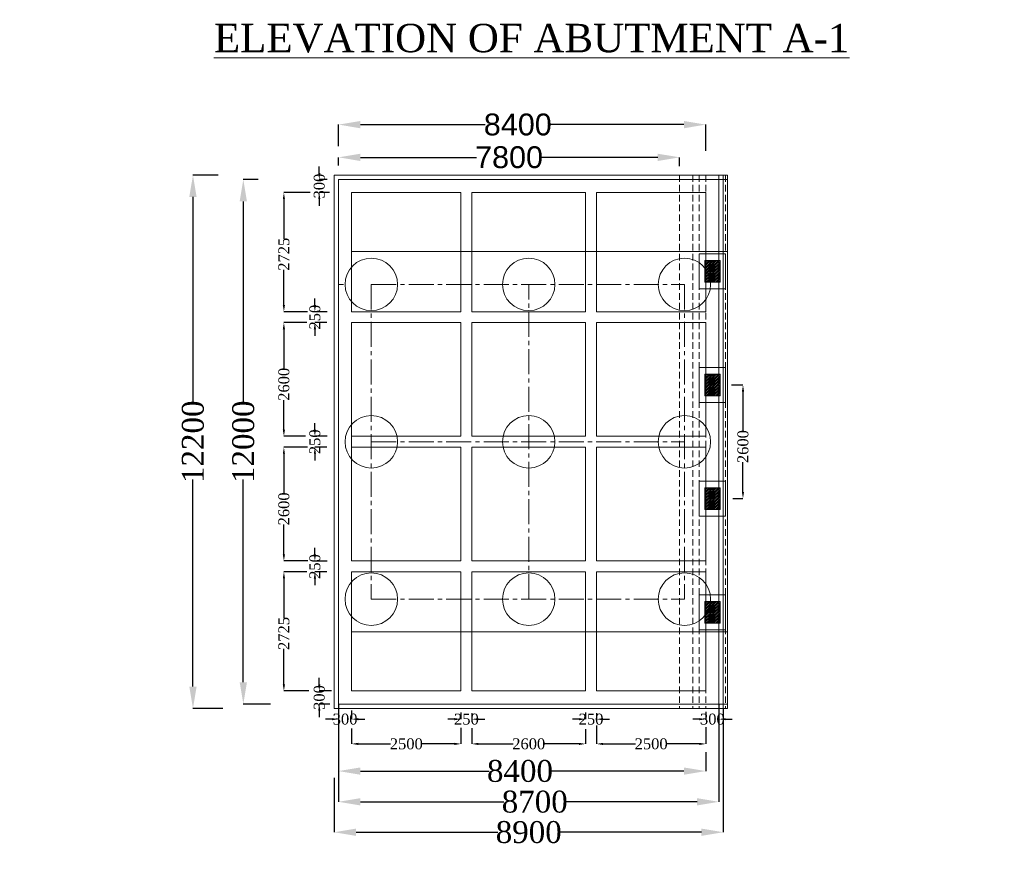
# Model space of a CAD drawing. Header units: millimetres. Extents: x -20950785 to 389010297, y -11535949 to 14056629.
# Tile 363 of 654: x 14651719 to 14696759, y -1622693 to -1584190. Entities that reach past the tile are written whole.
import ezdxf

# ---------------------------------------------------------------- set-up
doc = ezdxf.new("R2010")
doc.units = ezdxf.units.MM
doc.header["$LTSCALE"] = 60
doc.header["$MEASUREMENT"] = 0
doc.linetypes.add('CENTER2', pattern=[28.575, 19.05, -3.175, 3.175, -3.175])
doc.linetypes.add('HIDDEN', pattern=[0.375, 0.25, -0.125])
doc.styles.add('PDF Arial Bold', font='times.ttf')
doc.dimstyles.get("Standard").update_dxf_attribs({"dimtxt": 400, "dimasz": 215, "dimexe": 0.18, "dimexo": 0.0625, "dimgap": 0.09, "dimtad": 0, "dimtih": 1, "dimtoh": 1, "dimdec": 0, "dimzin": 4, "dimdsep": 46, "dimtxsty": 'Standard', "dimblk": 'OPEN90', "dimcen": 0, "dimadec": 0, "dimazin": 1, "dimtfac": 1, "dimtdec": 0, "dimtix": 1, "dimtofl": 0, "dimtmove": 0, "dimatfit": 3, "dimldrblk": 'OPEN30', "dimfxl": 1, "dimtolj": 1, "dimtzin": 0, "dimarcsym": 0})

# ---------------------------------------------------------------- blocks, each defined once
blk = doc.blocks.new('*D1692')
at = {"color": 0, "linetype": 'Continuous', "lineweight": -2, "ltscale": 2, "transparency": 16777216}
for p, q in [((14666304, -1590866), (14666304, -1590487)), ((14667304, -1590487), (14672617, -1590487)), ((14680904, -1590487), (14675591, -1590487)), ((14681904, -1590897), (14681904, -1590487))]:
    blk.add_line(p, q, dxfattribs=at)
at = {"color": 0, "linetype": 'Continuous', "lineweight": 9, "ltscale": 2, "transparency": 16777216}
for points in [[(14667304, -1590321), (14667304, -1590654), (14666304, -1590487)], [(14680904, -1590321), (14680904, -1590654), (14681904, -1590487)]]:
    blk.add_solid(points, dxfattribs=at)
at = {"layer": 'Defpoints', "color": 0, "linetype": 'Continuous', "lineweight": 9, "ltscale": 2, "transparency": 16777216}
for p in [(14681904, -1590487), (14666304, -1590866), (14681904, -1590897)]:
    blk.add_point(p, dxfattribs=at)
at = {"color": 0, "linetype": 'Continuous', "lineweight": 9, "ltscale": 2, "transparency": 16777216, "insert": (14674104, -1590487), "char_height": 1000, "attachment_point": 5, "style": 'PDF Arial Bold'}
blk.add_mtext('\\A1;{\\fArial|b0|i0|c0|p34;7800}', dxfattribs=at)
blk = doc.blocks.new('*D1693')
at = {"color": 0, "linetype": 'Continuous', "lineweight": -2, "ltscale": 2, "transparency": 16777216}
for p, q in [((14666304, -1589973), (14666304, -1588990)), ((14667304, -1588990), (14673012, -1588990)), ((14682104, -1588990), (14675996, -1588990)), ((14683104, -1590190), (14683104, -1588990))]:
    blk.add_line(p, q, dxfattribs=at)
at = {"color": 0, "linetype": 'Continuous', "lineweight": 9, "ltscale": 2, "transparency": 16777216}
for points in [[(14667304, -1588824), (14667304, -1589157), (14666304, -1588990)], [(14682104, -1588824), (14682104, -1589157), (14683104, -1588990)]]:
    blk.add_solid(points, dxfattribs=at)
at = {"layer": 'Defpoints', "color": 0, "linetype": 'Continuous', "lineweight": 9, "ltscale": 2, "transparency": 16777216}
for p in [(14683104, -1588990), (14666304, -1589973), (14683104, -1590190)]:
    blk.add_point(p, dxfattribs=at)
at = {"color": 0, "linetype": 'Continuous', "lineweight": 9, "ltscale": 2, "transparency": 16777216, "insert": (14674504, -1588990), "char_height": 1000, "attachment_point": 5, "style": 'PDF Arial Bold'}
blk.add_mtext('\\A1;{\\fArial|b0|i0|c0|p34;8400}', dxfattribs=at)
blk = doc.blocks.new('*D1694')
at = {"color": 0, "linetype": 'Continuous', "lineweight": -2, "ltscale": 2, "transparency": 16777216}
for p, q in [((14660800, -1591300), (14659645, -1591300)), ((14659645, -1592300), (14659645, -1601768)), ((14659645, -1614700), (14659645, -1605233)), ((14661006, -1615700), (14659645, -1615700))]:
    blk.add_line(p, q, dxfattribs=at)
at = {"color": 0, "linetype": 'Continuous', "lineweight": 9, "ltscale": 2, "transparency": 16777216}
for points in [[(14659478, -1592300), (14659812, -1592300), (14659645, -1591300)], [(14659478, -1614700), (14659812, -1614700), (14659645, -1615700)]]:
    blk.add_solid(points, dxfattribs=at)
at = {"layer": 'Defpoints', "color": 0, "linetype": 'Continuous', "lineweight": 9, "ltscale": 2, "transparency": 16777216}
for p in [(14660801, -1591300), (14659645, -1615700), (14661007, -1615700)]:
    blk.add_point(p, dxfattribs=at)
at = {"color": 0, "linetype": 'Continuous', "lineweight": 9, "ltscale": 2, "transparency": 16777216, "insert": (14659645, -1603500), "char_height": 1000, "attachment_point": 5, "rotation": 90, "style": 'PDF Arial Bold'}
blk.add_mtext('\\A1;12200', dxfattribs=at)
blk = doc.blocks.new('*D1695')
at = {"color": 0, "linetype": 'Continuous', "lineweight": -2, "ltscale": 2, "transparency": 16777216}
for p, q in [((14662622, -1591500), (14661948, -1591500)), ((14661949, -1592500), (14661949, -1601768)), ((14661949, -1614500), (14661949, -1605233)), ((14663193, -1615500), (14661948, -1615500))]:
    blk.add_line(p, q, dxfattribs=at)
at = {"color": 0, "linetype": 'Continuous', "lineweight": 9, "ltscale": 2, "transparency": 16777216}
for points in [[(14661782, -1592500), (14662115, -1592500), (14661949, -1591500)], [(14661782, -1614500), (14662115, -1614500), (14661949, -1615500)]]:
    blk.add_solid(points, dxfattribs=at)
at = {"layer": 'Defpoints', "color": 0, "linetype": 'Continuous', "lineweight": 9, "ltscale": 2, "transparency": 16777216}
for p in [(14662623, -1591500), (14661949, -1615500), (14663194, -1615500)]:
    blk.add_point(p, dxfattribs=at)
at = {"color": 0, "linetype": 'Continuous', "lineweight": 9, "ltscale": 2, "transparency": 16777216, "insert": (14661949, -1603500), "char_height": 1000, "attachment_point": 5, "rotation": 90, "style": 'PDF Arial Bold'}
blk.add_mtext('\\A1;12000', dxfattribs=at)
blk = doc.blocks.new('*D1696')
at = {"color": 0, "linetype": 'Continuous', "lineweight": -2, "ltscale": 2, "transparency": 16777216}
for p, q in [((14665011, -1592100), (14663804, -1592100)), ((14663805, -1592400), (14663805, -1594215)), ((14663805, -1597250), (14663805, -1595628)), ((14664889, -1597550), (14663804, -1597550))]:
    blk.add_line(p, q, dxfattribs=at)
at = {"color": 0, "linetype": 'Continuous', "lineweight": 9, "ltscale": 2, "transparency": 16777216}
for points in [[(14663755, -1592400), (14663855, -1592400), (14663805, -1592100)], [(14663755, -1597250), (14663855, -1597250), (14663805, -1597550)]]:
    blk.add_solid(points, dxfattribs=at)
at = {"layer": 'Defpoints', "color": 0, "linetype": 'Continuous', "lineweight": 9, "ltscale": 2, "transparency": 16777216}
for p in [(14665011, -1592100), (14663805, -1597550), (14664889, -1597550)]:
    blk.add_point(p, dxfattribs=at)
at = {"color": 0, "linetype": 'Continuous', "lineweight": 9, "ltscale": 2, "transparency": 16777216, "insert": (14663805, -1594921), "char_height": 500, "attachment_point": 5, "rotation": 90, "style": 'PDF Arial Bold'}
blk.add_mtext('\\A1;2725', dxfattribs=at)
blk = doc.blocks.new('*D1697')
at = {"color": 0, "linetype": 'Continuous', "lineweight": -2, "ltscale": 2, "transparency": 16777216}
for p, q in [((14664856, -1598050), (14663804, -1598050)), ((14663805, -1598350), (14663805, -1600154)), ((14663805, -1602950), (14663805, -1601589)), ((14664799, -1603250), (14663804, -1603250))]:
    blk.add_line(p, q, dxfattribs=at)
at = {"color": 0, "linetype": 'Continuous', "lineweight": 9, "ltscale": 2, "transparency": 16777216}
for points in [[(14663755, -1598350), (14663855, -1598350), (14663805, -1598050)], [(14663755, -1602950), (14663855, -1602950), (14663805, -1603250)]]:
    blk.add_solid(points, dxfattribs=at)
at = {"layer": 'Defpoints', "color": 0, "linetype": 'Continuous', "lineweight": 9, "ltscale": 2, "transparency": 16777216}
for p in [(14664856, -1598050), (14663805, -1603250), (14664799, -1603250)]:
    blk.add_point(p, dxfattribs=at)
at = {"color": 0, "linetype": 'Continuous', "lineweight": 9, "ltscale": 2, "transparency": 16777216, "insert": (14663805, -1600871), "char_height": 500, "attachment_point": 5, "rotation": 90, "style": 'PDF Arial Bold'}
blk.add_mtext('\\A1;2600', dxfattribs=at)
blk = doc.blocks.new('*D1698')
at = {"color": 0, "linetype": 'Continuous', "lineweight": -2, "ltscale": 2, "transparency": 16777216}
for p, q in [((14664880, -1603750), (14663804, -1603750)), ((14663805, -1604050), (14663805, -1605854)), ((14663805, -1608650), (14663805, -1607289)), ((14664903, -1608950), (14663804, -1608950))]:
    blk.add_line(p, q, dxfattribs=at)
at = {"color": 0, "linetype": 'Continuous', "lineweight": 9, "ltscale": 2, "transparency": 16777216}
for points in [[(14663755, -1604050), (14663855, -1604050), (14663805, -1603750)], [(14663755, -1608650), (14663855, -1608650), (14663805, -1608950)]]:
    blk.add_solid(points, dxfattribs=at)
at = {"layer": 'Defpoints', "color": 0, "linetype": 'Continuous', "lineweight": 9, "ltscale": 2, "transparency": 16777216}
for p in [(14664880, -1603750), (14663805, -1608950), (14664903, -1608950)]:
    blk.add_point(p, dxfattribs=at)
at = {"color": 0, "linetype": 'Continuous', "lineweight": 9, "ltscale": 2, "transparency": 16777216, "insert": (14663805, -1606571), "char_height": 500, "attachment_point": 5, "rotation": 90, "style": 'PDF Arial Bold'}
blk.add_mtext('\\A1;2600', dxfattribs=at)
blk = doc.blocks.new('*D1699')
at = {"color": 0, "linetype": 'Continuous', "lineweight": -2, "ltscale": 2, "transparency": 16777216}
for p, q in [((14664855, -1609450), (14663804, -1609450)), ((14663805, -1609750), (14663805, -1611565)), ((14663805, -1614600), (14663805, -1612978)), ((14664951, -1614900), (14663804, -1614900))]:
    blk.add_line(p, q, dxfattribs=at)
at = {"color": 0, "linetype": 'Continuous', "lineweight": 9, "ltscale": 2, "transparency": 16777216}
for points in [[(14663755, -1609750), (14663855, -1609750), (14663805, -1609450)], [(14663755, -1614600), (14663855, -1614600), (14663805, -1614900)]]:
    blk.add_solid(points, dxfattribs=at)
at = {"layer": 'Defpoints', "color": 0, "linetype": 'Continuous', "lineweight": 9, "ltscale": 2, "transparency": 16777216}
for p in [(14664855, -1609450), (14663805, -1614900), (14664951, -1614900)]:
    blk.add_point(p, dxfattribs=at)
at = {"color": 0, "linetype": 'Continuous', "lineweight": 9, "ltscale": 2, "transparency": 16777216, "insert": (14663805, -1612271), "char_height": 500, "attachment_point": 5, "rotation": 90, "style": 'PDF Arial Bold'}
blk.add_mtext('\\A1;2725', dxfattribs=at)
blk = doc.blocks.new('*D1700')
at = {"color": 0, "linetype": 'Continuous', "lineweight": -2, "ltscale": 2, "transparency": 16777216}
for p, q in [((14665223, -1597250), (14665223, -1596950)), ((14665777, -1597550), (14665222, -1597550)), ((14665766, -1598050), (14665222, -1598050)), ((14665223, -1598350), (14665223, -1598650))]:
    blk.add_line(p, q, dxfattribs=at)
at = {"color": 0, "linetype": 'Continuous', "lineweight": 9, "ltscale": 2, "transparency": 16777216}
for points in [[(14665173, -1597250), (14665273, -1597250), (14665223, -1597550)], [(14665173, -1598350), (14665273, -1598350), (14665223, -1598050)]]:
    blk.add_solid(points, dxfattribs=at)
at = {"layer": 'Defpoints', "color": 0, "linetype": 'Continuous', "lineweight": 9, "ltscale": 2, "transparency": 16777216}
for p in [(14665777, -1597550), (14665223, -1598050), (14665766, -1598050)]:
    blk.add_point(p, dxfattribs=at)
at = {"color": 0, "linetype": 'Continuous', "lineweight": 9, "ltscale": 2, "transparency": 16777216, "insert": (14665223, -1597800), "char_height": 500, "attachment_point": 5, "rotation": 90, "style": 'PDF Arial Bold'}
blk.add_mtext('\\A1;250', dxfattribs=at)
blk = doc.blocks.new('*D1701')
at = {"color": 0, "linetype": 'Continuous', "lineweight": -2, "ltscale": 2, "transparency": 16777216}
for p, q in [((14665223, -1602950), (14665223, -1602650)), ((14665777, -1603250), (14665222, -1603250)), ((14665766, -1603750), (14665222, -1603750)), ((14665223, -1604050), (14665223, -1604350))]:
    blk.add_line(p, q, dxfattribs=at)
at = {"color": 0, "linetype": 'Continuous', "lineweight": 9, "ltscale": 2, "transparency": 16777216}
for points in [[(14665173, -1602950), (14665273, -1602950), (14665223, -1603250)], [(14665173, -1604050), (14665273, -1604050), (14665223, -1603750)]]:
    blk.add_solid(points, dxfattribs=at)
at = {"layer": 'Defpoints', "color": 0, "linetype": 'Continuous', "lineweight": 9, "ltscale": 2, "transparency": 16777216}
for p in [(14665777, -1603250), (14665223, -1603750), (14665766, -1603750)]:
    blk.add_point(p, dxfattribs=at)
at = {"color": 0, "linetype": 'Continuous', "lineweight": 9, "ltscale": 2, "transparency": 16777216, "insert": (14665223, -1603500), "char_height": 500, "attachment_point": 5, "rotation": 90, "style": 'PDF Arial Bold'}
blk.add_mtext('\\A1;250', dxfattribs=at)
blk = doc.blocks.new('*D1702')
at = {"color": 0, "linetype": 'Continuous', "lineweight": -2, "ltscale": 2, "transparency": 16777216}
for p, q in [((14665223, -1608657), (14665223, -1608357)), ((14665777, -1608957), (14665222, -1608957)), ((14665766, -1609457), (14665222, -1609457)), ((14665223, -1609757), (14665223, -1610057))]:
    blk.add_line(p, q, dxfattribs=at)
at = {"color": 0, "linetype": 'Continuous', "lineweight": 9, "ltscale": 2, "transparency": 16777216}
for points in [[(14665173, -1608657), (14665273, -1608657), (14665223, -1608957)], [(14665173, -1609757), (14665273, -1609757), (14665223, -1609457)]]:
    blk.add_solid(points, dxfattribs=at)
at = {"layer": 'Defpoints', "color": 0, "linetype": 'Continuous', "lineweight": 9, "ltscale": 2, "transparency": 16777216}
for p in [(14665777, -1608957), (14665223, -1609457), (14665766, -1609457)]:
    blk.add_point(p, dxfattribs=at)
at = {"color": 0, "linetype": 'Continuous', "lineweight": 9, "ltscale": 2, "transparency": 16777216, "insert": (14665223, -1609207), "char_height": 500, "attachment_point": 5, "rotation": 90, "style": 'PDF Arial Bold'}
blk.add_mtext('\\A1;250', dxfattribs=at)
blk = doc.blocks.new('*D1703')
at = {"color": 0, "linetype": 'Continuous', "lineweight": -2, "ltscale": 2, "transparency": 16777216}
for p, q in [((14665423, -1591201), (14665423, -1590901)), ((14665778, -1591501), (14665422, -1591501)), ((14665894, -1592100), (14665422, -1592100)), ((14665423, -1592400), (14665423, -1592700))]:
    blk.add_line(p, q, dxfattribs=at)
at = {"color": 0, "linetype": 'Continuous', "lineweight": 9, "ltscale": 2, "transparency": 16777216}
for points in [[(14665373, -1591201), (14665473, -1591201), (14665423, -1591501)], [(14665373, -1592400), (14665473, -1592400), (14665423, -1592100)]]:
    blk.add_solid(points, dxfattribs=at)
at = {"layer": 'Defpoints', "color": 0, "linetype": 'Continuous', "lineweight": 9, "ltscale": 2, "transparency": 16777216}
for p in [(14665778, -1591501), (14665423, -1592100), (14665894, -1592100)]:
    blk.add_point(p, dxfattribs=at)
at = {"color": 0, "linetype": 'Continuous', "lineweight": 9, "ltscale": 2, "transparency": 16777216, "insert": (14665423, -1591801), "char_height": 500, "attachment_point": 5, "rotation": 90, "style": 'PDF Arial Bold'}
blk.add_mtext('\\A1;300', dxfattribs=at)
blk = doc.blocks.new('*D1704')
at = {"color": 0, "linetype": 'Continuous', "lineweight": -2, "ltscale": 2, "transparency": 16777216}
for p, q in [((14665423, -1614601), (14665423, -1614301)), ((14665977, -1614901), (14665422, -1614901)), ((14665907, -1615500), (14665422, -1615500)), ((14665423, -1615800), (14665423, -1616100))]:
    blk.add_line(p, q, dxfattribs=at)
at = {"color": 0, "linetype": 'Continuous', "lineweight": 9, "ltscale": 2, "transparency": 16777216}
for points in [[(14665373, -1614601), (14665473, -1614601), (14665423, -1614901)], [(14665373, -1615800), (14665473, -1615800), (14665423, -1615500)]]:
    blk.add_solid(points, dxfattribs=at)
at = {"layer": 'Defpoints', "color": 0, "linetype": 'Continuous', "lineweight": 9, "ltscale": 2, "transparency": 16777216}
for p in [(14665977, -1614901), (14665423, -1615500), (14665907, -1615500)]:
    blk.add_point(p, dxfattribs=at)
at = {"color": 0, "linetype": 'Continuous', "lineweight": 9, "ltscale": 2, "transparency": 16777216, "insert": (14665423, -1615201), "char_height": 500, "attachment_point": 5, "rotation": 90, "style": 'PDF Arial Bold'}
blk.add_mtext('\\A1;300', dxfattribs=at)
blk = doc.blocks.new('*D1705')
at = {"color": 0, "linetype": 'Continuous', "lineweight": -2, "ltscale": 2, "transparency": 16777216}
for p, q in [((14666904, -1616619), (14666904, -1617323)), ((14671904, -1616587), (14671904, -1617323)), ((14667204, -1617322), (14668687, -1617322)), ((14671604, -1617322), (14670121, -1617322))]:
    blk.add_line(p, q, dxfattribs=at)
at = {"color": 0, "linetype": 'Continuous', "lineweight": 9, "ltscale": 2, "transparency": 16777216}
for points in [[(14667204, -1617272), (14667204, -1617372), (14666904, -1617322)], [(14671604, -1617272), (14671604, -1617372), (14671904, -1617322)]]:
    blk.add_solid(points, dxfattribs=at)
at = {"layer": 'Defpoints', "color": 0, "linetype": 'Continuous', "lineweight": 9, "ltscale": 2, "transparency": 16777216}
for p in [(14666904, -1616618), (14671904, -1616586), (14671904, -1617322)]:
    blk.add_point(p, dxfattribs=at)
at = {"color": 0, "linetype": 'Continuous', "lineweight": 9, "ltscale": 2, "transparency": 16777216, "insert": (14669404, -1617322), "char_height": 500, "attachment_point": 5, "style": 'PDF Arial Bold'}
blk.add_mtext('\\A1;2500', dxfattribs=at)
blk = doc.blocks.new('*D1706')
at = {"color": 0, "linetype": 'Continuous', "lineweight": -2, "ltscale": 2, "transparency": 16777216}
for p, q in [((14678104, -1616475), (14678104, -1617323)), ((14683104, -1616554), (14683104, -1617323)), ((14678404, -1617322), (14679887, -1617322)), ((14682804, -1617322), (14681321, -1617322))]:
    blk.add_line(p, q, dxfattribs=at)
at = {"color": 0, "linetype": 'Continuous', "lineweight": 9, "ltscale": 2, "transparency": 16777216}
for points in [[(14678404, -1617272), (14678404, -1617372), (14678104, -1617322)], [(14682804, -1617272), (14682804, -1617372), (14683104, -1617322)]]:
    blk.add_solid(points, dxfattribs=at)
at = {"layer": 'Defpoints', "color": 0, "linetype": 'Continuous', "lineweight": 9, "ltscale": 2, "transparency": 16777216}
for p in [(14678104, -1616474), (14683104, -1616553), (14683104, -1617322)]:
    blk.add_point(p, dxfattribs=at)
at = {"color": 0, "linetype": 'Continuous', "lineweight": 9, "ltscale": 2, "transparency": 16777216, "insert": (14680604, -1617322), "char_height": 500, "attachment_point": 5, "style": 'PDF Arial Bold'}
blk.add_mtext('\\A1;2500', dxfattribs=at)
blk = doc.blocks.new('*D1707')
at = {"color": 0, "linetype": 'Continuous', "lineweight": -2, "ltscale": 2, "transparency": 16777216}
for p, q in [((14672404, -1616603), (14672404, -1617323)), ((14677604, -1616648), (14677604, -1617323)), ((14672704, -1617322), (14674287, -1617322)), ((14677304, -1617322), (14675721, -1617322))]:
    blk.add_line(p, q, dxfattribs=at)
at = {"color": 0, "linetype": 'Continuous', "lineweight": 9, "ltscale": 2, "transparency": 16777216}
for points in [[(14672704, -1617272), (14672704, -1617372), (14672404, -1617322)], [(14677304, -1617272), (14677304, -1617372), (14677604, -1617322)]]:
    blk.add_solid(points, dxfattribs=at)
at = {"layer": 'Defpoints', "color": 0, "linetype": 'Continuous', "lineweight": 9, "ltscale": 2, "transparency": 16777216}
for p in [(14672404, -1616602), (14677604, -1616647), (14677604, -1617322)]:
    blk.add_point(p, dxfattribs=at)
at = {"color": 0, "linetype": 'Continuous', "lineweight": 9, "ltscale": 2, "transparency": 16777216, "insert": (14675004, -1617322), "char_height": 500, "attachment_point": 5, "style": 'PDF Arial Bold'}
blk.add_mtext('\\A1;2600', dxfattribs=at)
blk = doc.blocks.new('*D1708')
at = {"color": 0, "linetype": 'Continuous', "lineweight": -2, "ltscale": 2, "transparency": 16777216}
for p, q in [((14671904, -1615885), (14671904, -1616192)), ((14672404, -1615914), (14672404, -1616192)), ((14671604, -1616191), (14671304, -1616191)), ((14672704, -1616191), (14673004, -1616191))]:
    blk.add_line(p, q, dxfattribs=at)
at = {"color": 0, "linetype": 'Continuous', "lineweight": 9, "ltscale": 2, "transparency": 16777216}
for points in [[(14671604, -1616141), (14671604, -1616241), (14671904, -1616191)], [(14672704, -1616141), (14672704, -1616241), (14672404, -1616191)]]:
    blk.add_solid(points, dxfattribs=at)
at = {"layer": 'Defpoints', "color": 0, "linetype": 'Continuous', "lineweight": 9, "ltscale": 2, "transparency": 16777216}
for p in [(14671904, -1615884), (14672404, -1615913), (14672404, -1616191)]:
    blk.add_point(p, dxfattribs=at)
at = {"color": 0, "linetype": 'Continuous', "lineweight": 9, "ltscale": 2, "transparency": 16777216, "insert": (14672154, -1616191), "char_height": 500, "attachment_point": 5, "style": 'PDF Arial Bold'}
blk.add_mtext('\\A1;250', dxfattribs=at)
blk = doc.blocks.new('*D1709')
at = {"color": 0, "linetype": 'Continuous', "lineweight": -2, "ltscale": 2, "transparency": 16777216}
for p, q in [((14677604, -1615885), (14677604, -1616192)), ((14678104, -1615914), (14678104, -1616192)), ((14677304, -1616191), (14677004, -1616191)), ((14678404, -1616191), (14678704, -1616191))]:
    blk.add_line(p, q, dxfattribs=at)
at = {"color": 0, "linetype": 'Continuous', "lineweight": 9, "ltscale": 2, "transparency": 16777216}
for points in [[(14677304, -1616141), (14677304, -1616241), (14677604, -1616191)], [(14678404, -1616141), (14678404, -1616241), (14678104, -1616191)]]:
    blk.add_solid(points, dxfattribs=at)
at = {"layer": 'Defpoints', "color": 0, "linetype": 'Continuous', "lineweight": 9, "ltscale": 2, "transparency": 16777216}
for p in [(14677604, -1615884), (14678104, -1615913), (14678104, -1616191)]:
    blk.add_point(p, dxfattribs=at)
at = {"color": 0, "linetype": 'Continuous', "lineweight": 9, "ltscale": 2, "transparency": 16777216, "insert": (14677854, -1616191), "char_height": 500, "attachment_point": 5, "style": 'PDF Arial Bold'}
blk.add_mtext('\\A1;250', dxfattribs=at)
blk = doc.blocks.new('*D1710')
at = {"color": 0, "linetype": 'Continuous', "lineweight": -2, "ltscale": 2, "transparency": 16777216}
for p, q in [((14666304, -1615846), (14666304, -1616192)), ((14666904, -1615789), (14666904, -1616192)), ((14666004, -1616191), (14665704, -1616191)), ((14667204, -1616191), (14667504, -1616191))]:
    blk.add_line(p, q, dxfattribs=at)
at = {"color": 0, "linetype": 'Continuous', "lineweight": 9, "ltscale": 2, "transparency": 16777216}
for points in [[(14666004, -1616141), (14666004, -1616241), (14666304, -1616191)], [(14667204, -1616141), (14667204, -1616241), (14666904, -1616191)]]:
    blk.add_solid(points, dxfattribs=at)
at = {"layer": 'Defpoints', "color": 0, "linetype": 'Continuous', "lineweight": 9, "ltscale": 2, "transparency": 16777216}
for p in [(14666304, -1615846), (14666904, -1615788), (14666904, -1616191)]:
    blk.add_point(p, dxfattribs=at)
at = {"color": 0, "linetype": 'Continuous', "lineweight": 9, "ltscale": 2, "transparency": 16777216, "insert": (14666604, -1616191), "char_height": 500, "attachment_point": 5, "style": 'PDF Arial Bold'}
blk.add_mtext('\\A1;300', dxfattribs=at)
blk = doc.blocks.new('*D1711')
at = {"color": 0, "linetype": 'Continuous', "lineweight": -2, "ltscale": 2, "transparency": 16777216}
for p, q in [((14683104, -1615855), (14683104, -1616192)), ((14683704, -1615914), (14683704, -1616192)), ((14682804, -1616191), (14682504, -1616191)), ((14684004, -1616191), (14684304, -1616191))]:
    blk.add_line(p, q, dxfattribs=at)
at = {"color": 0, "linetype": 'Continuous', "lineweight": 9, "ltscale": 2, "transparency": 16777216}
for points in [[(14682804, -1616141), (14682804, -1616241), (14683104, -1616191)], [(14684004, -1616141), (14684004, -1616241), (14683704, -1616191)]]:
    blk.add_solid(points, dxfattribs=at)
at = {"layer": 'Defpoints', "color": 0, "linetype": 'Continuous', "lineweight": 9, "ltscale": 2, "transparency": 16777216}
for p in [(14683104, -1615854), (14683704, -1615913), (14683704, -1616191)]:
    blk.add_point(p, dxfattribs=at)
at = {"color": 0, "linetype": 'Continuous', "lineweight": 9, "ltscale": 2, "transparency": 16777216, "insert": (14683404, -1616191), "char_height": 500, "attachment_point": 5, "style": 'PDF Arial Bold'}
blk.add_mtext('\\A1;300', dxfattribs=at)
blk = doc.blocks.new('*D1712')
at = {"color": 0, "linetype": 'Continuous', "lineweight": -2, "ltscale": 2, "transparency": 16777216}
for p, q in [((14683904, -1615701), (14683904, -1621364)), ((14666104, -1618878), (14666104, -1621364)), ((14667104, -1621363), (14673598, -1621363)), ((14682904, -1621363), (14676410, -1621363))]:
    blk.add_line(p, q, dxfattribs=at)
at = {"color": 0, "linetype": 'Continuous', "lineweight": 9, "ltscale": 2, "transparency": 16777216}
for points in [[(14667104, -1621197), (14667104, -1621530), (14666104, -1621363)], [(14682904, -1621197), (14682904, -1621530), (14683904, -1621363)]]:
    blk.add_solid(points, dxfattribs=at)
at = {"layer": 'Defpoints', "color": 0, "linetype": 'Continuous', "lineweight": 9, "ltscale": 2, "transparency": 16777216}
for p in [(14683904, -1615700), (14666104, -1618877), (14683904, -1621363)]:
    blk.add_point(p, dxfattribs=at)
at = {"color": 0, "linetype": 'Continuous', "lineweight": 9, "ltscale": 2, "transparency": 16777216, "insert": (14675004, -1621363), "char_height": 1000, "attachment_point": 5, "style": 'PDF Arial Bold'}
blk.add_mtext('\\A1;8900', dxfattribs=at)
blk = doc.blocks.new('*D1713')
at = {"color": 0, "linetype": 'Continuous', "lineweight": -2, "ltscale": 2, "transparency": 16777216}
for p, q in [((14666304, -1617757), (14666304, -1618567)), ((14683104, -1617705), (14683104, -1618567)), ((14667304, -1618566), (14673198, -1618566)), ((14682104, -1618566), (14676010, -1618566))]:
    blk.add_line(p, q, dxfattribs=at)
at = {"color": 0, "linetype": 'Continuous', "lineweight": 9, "ltscale": 2, "transparency": 16777216}
for points in [[(14667304, -1618400), (14667304, -1618733), (14666304, -1618566)], [(14682104, -1618400), (14682104, -1618733), (14683104, -1618566)]]:
    blk.add_solid(points, dxfattribs=at)
at = {"layer": 'Defpoints', "color": 0, "linetype": 'Continuous', "lineweight": 9, "ltscale": 2, "transparency": 16777216}
for p in [(14666304, -1617756), (14683104, -1617705), (14683104, -1618566)]:
    blk.add_point(p, dxfattribs=at)
at = {"color": 0, "linetype": 'Continuous', "lineweight": 9, "ltscale": 2, "transparency": 16777216, "insert": (14674604, -1618566), "char_height": 1000, "attachment_point": 5, "style": 'PDF Arial Bold'}
blk.add_mtext('\\A1;8400', dxfattribs=at)
blk = doc.blocks.new('*D1714')
at = {"color": 0, "linetype": 'Continuous', "lineweight": -2, "ltscale": 2, "transparency": 16777216}
for p, q in [((14666304, -1615501), (14666304, -1619972)), ((14683704, -1615501), (14683704, -1619972)), ((14667304, -1619971), (14673873, -1619971)), ((14682704, -1619971), (14676685, -1619971))]:
    blk.add_line(p, q, dxfattribs=at)
at = {"color": 0, "linetype": 'Continuous', "lineweight": 9, "ltscale": 2, "transparency": 16777216}
for points in [[(14667304, -1619805), (14667304, -1620138), (14666304, -1619971)], [(14682704, -1619805), (14682704, -1620138), (14683704, -1619971)]]:
    blk.add_solid(points, dxfattribs=at)
at = {"layer": 'Defpoints', "color": 0, "linetype": 'Continuous', "lineweight": 9, "ltscale": 2, "transparency": 16777216}
for p in [(14666304, -1615500), (14683704, -1615500), (14683704, -1619971)]:
    blk.add_point(p, dxfattribs=at)
at = {"color": 0, "linetype": 'Continuous', "lineweight": 9, "ltscale": 2, "transparency": 16777216, "insert": (14675279, -1619971), "char_height": 1000, "attachment_point": 5, "style": 'PDF Arial Bold'}
blk.add_mtext('\\A1;8700', dxfattribs=at)
blk = doc.blocks.new('*D1736')
at = {"color": 0, "linetype": 'Continuous', "lineweight": -2, "ltscale": 2, "transparency": 16777216}
for p, q in [((14684280, -1600900), (14684805, -1600900)), ((14684805, -1601200), (14684805, -1603004)), ((14684805, -1605800), (14684805, -1604439)), ((14684348, -1606100), (14684805, -1606100))]:
    blk.add_line(p, q, dxfattribs=at)
at = {"color": 0, "linetype": 'Continuous', "lineweight": 9, "ltscale": 2, "transparency": 16777216}
for points in [[(14684755, -1601200), (14684855, -1601200), (14684805, -1600900)], [(14684755, -1605800), (14684855, -1605800), (14684805, -1606100)]]:
    blk.add_solid(points, dxfattribs=at)
at = {"layer": 'Defpoints', "color": 0, "linetype": 'Continuous', "lineweight": 9, "ltscale": 2, "transparency": 16777216}
for p in [(14684280, -1600900), (14684348, -1606100), (14684805, -1606100)]:
    blk.add_point(p, dxfattribs=at)
at = {"color": 0, "linetype": 'Continuous', "lineweight": 9, "ltscale": 2, "transparency": 16777216, "insert": (14684805, -1603721), "char_height": 500, "attachment_point": 5, "rotation": 90, "style": 'PDF Arial Bold'}
blk.add_mtext('\\A1;2600', dxfattribs=at)

msp = doc.modelspace()

# ---------------------------------------------------------------- hatches: boundary and pattern name
at = {"linetype": 'Continuous', "lineweight": 9, "ltscale": 2}
h = msp.add_hatch(dxfattribs=at)
h.set_pattern_fill('GOST_GROUND', scale=10)
h.set_pattern_definition([(45, (-7721893, 1417156.52), (141.42135624, 0), [200]), (45, (-7721863, 1417156.52), (141.42135624, 0), [200]), (45, (-7721833, 1417156.52), (141.42135624, 0), [200])])
h.paths.add_polyline_path([(14683054, -1596200.48), (14683754, -1596200.48), (14683754, -1595200.48), (14683054, -1595200.48)])
h = msp.add_hatch(dxfattribs=at)
h.set_pattern_fill('GOST_GROUND', scale=10)
h.set_pattern_definition([(45, (-7721893, 1411956.52), (141.42135624, 0), [200]), (45, (-7721863, 1411956.52), (141.42135624, 0), [200]), (45, (-7721833, 1411956.52), (141.42135624, 0), [200])])
h.paths.add_polyline_path([(14683054, -1601400.48), (14683754, -1601400.48), (14683754, -1600400.48), (14683054, -1600400.48)])
h = msp.add_hatch(dxfattribs=at)
h.set_pattern_fill('GOST_GROUND', scale=10)
h.set_pattern_definition([(45, (-7721893, 1406756.52), (141.42135624, 0), [200]), (45, (-7721863, 1406756.52), (141.42135624, 0), [200]), (45, (-7721833, 1406756.52), (141.42135624, 0), [200])])
h.paths.add_polyline_path([(14683054, -1606600.48), (14683754, -1606600.48), (14683754, -1605600.48), (14683054, -1605600.48)])
h = msp.add_hatch(dxfattribs=at)
h.set_pattern_fill('GOST_GROUND', scale=10)
h.set_pattern_definition([(45, (-7721893, 1401556.52), (141.42135624, 0), [200]), (45, (-7721863, 1401556.52), (141.42135624, 0), [200]), (45, (-7721833, 1401556.52), (141.42135624, 0), [200])])
h.paths.add_polyline_path([(14683054, -1611800.48), (14683754, -1611800.48), (14683754, -1610800.48), (14683054, -1610800.48)])

# ---------------------------------------------------------------- linework, layer by layer
at = {"color": 7, "linetype": 'Continuous', "lineweight": 9, "ltscale": 2}
for p, q in [((14684104, -1591300.48), (14666104, -1591300.48)), ((14666104, -1591300.48), (14666104, -1615700.48)), ((14682054, -1591500.48), (14666304, -1591500.48)), ((14666304, -1591500.48), (14666304, -1615500.48)), ((14682054, -1591500.48), (14684104, -1591500.48)), ((14683904, -1591300.48), (14683904, -1615700.48)), ((14684104, -1591300.48), (14684104, -1615700.48)), ((14671904, -1592100.48), (14666904, -1592100.48)), ((14666904, -1592100.48), (14666904, -1597550.48)), ((14671904, -1597550.48), (14671904, -1592100.48)), ((14677604, -1592100.48), (14672404, -1592100.48)), ((14672404, -1597550.48), (14672404, -1592100.48)), ((14677604, -1597550.48), (14677604, -1592100.48)), ((14683104, -1592100.48), (14678104, -1592100.48)), ((14678104, -1597550.48), (14678104, -1592100.48)), ((14683104, -1597550.48), (14683104, -1592100.48)), ((14666904, -1594800.48), (14684104, -1594800.48)), ((14682804, -1594900.48), (14684004, -1594900.48)), ((14682804, -1596500.48), (14682804, -1594900.48)), ((14683054, -1595200.48), (14683054, -1596200.48)), ((14683054, -1595200.48), (14683754, -1595200.48)), ((14683754, -1595200.48), (14683754, -1596200.48)), ((14684004, -1594900.48), (14684004, -1596500.48)), ((14683054, -1596200.48), (14683754, -1596200.48)), ((14666526.21, -1596300.48), (14666304, -1596300.48)), ((14684004, -1596500.48), (14682804, -1596500.48)), ((14671904, -1597550.48), (14666904, -1597550.48)), ((14677604, -1597550.48), (14672404, -1597550.48)), ((14683104, -1597550.48), (14678104, -1597550.48)), ((14671904, -1598050.48), (14666904, -1598050.48)), ((14666904, -1598050.48), (14666904, -1603250.48)), ((14671904, -1603250.48), (14671904, -1598050.48)), ((14677604, -1598050.48), (14672404, -1598050.48)), ((14672404, -1603250.48), (14672404, -1598050.48)), ((14677604, -1603250.48), (14677604, -1598050.48)), ((14683104, -1598050.48), (14678104, -1598050.48)), ((14678104, -1603250.48), (14678104, -1598050.48)), ((14683104, -1603250.48), (14683104, -1598050.48)), ((14683104, -1603250.48), (14683104, -1598050.48)), ((14682804, -1600100.48), (14684004, -1600100.48)), ((14682804, -1601700.48), (14682804, -1600100.48)), ((14684004, -1600100.48), (14684004, -1601700.48)), ((14683054, -1600400.48), (14683054, -1601400.48)), ((14683054, -1600400.48), (14683754, -1600400.48)), ((14683754, -1600400.48), (14683754, -1601400.48)), ((14683054, -1601400.48), (14683754, -1601400.48)), ((14684004, -1601700.48), (14682804, -1601700.48)), ((14671904, -1603250.48), (14666904, -1603250.48)), ((14666904, -1603250.48), (14666904, -1603750.48)), ((14677604, -1603250.48), (14672404, -1603250.48)), ((14683104, -1603250.48), (14678104, -1603250.48)), ((14671904, -1603750.48), (14666904, -1603750.48)), ((14666904, -1603750.48), (14666904, -1608950.48)), ((14671904, -1608950.48), (14671904, -1603750.48)), ((14671904, -1604100.48), (14671904, -1603750.48)), ((14677604, -1603750.48), (14672404, -1603750.48)), ((14672404, -1608950.48), (14672404, -1603750.48)), ((14677604, -1608950.48), (14677604, -1603750.48)), ((14683104, -1603750.48), (14678104, -1603750.48)), ((14678104, -1608950.48), (14678104, -1603750.48)), ((14678104, -1604100.48), (14678104, -1603750.48)), ((14683104, -1608950.48), (14683104, -1604700.48)), ((14683104, -1608950.48), (14683104, -1604700.48)), ((14683104, -1608950.48), (14683104, -1604700.48)), ((14682804, -1605300.48), (14684004, -1605300.48)), ((14682804, -1606900.48), (14682804, -1605300.48)), ((14683054, -1605600.48), (14683054, -1606600.48)), ((14683054, -1605600.48), (14683754, -1605600.48)), ((14683754, -1605600.48), (14683754, -1606600.48)), ((14684004, -1605300.48), (14684004, -1606900.48)), ((14684004, -1606900.48), (14682804, -1606900.48)), ((14683054, -1606600.48), (14683754, -1606600.48)), ((14671904, -1608950.48), (14666904, -1608950.48)), ((14677604, -1608950.48), (14672404, -1608950.48)), ((14683104, -1608950.48), (14678104, -1608950.48)), ((14671904, -1609450.48), (14666904, -1609450.48)), ((14666904, -1609450.48), (14666904, -1614900.48)), ((14671904, -1614900.48), (14671904, -1609450.48)), ((14677604, -1609450.48), (14672404, -1609450.48)), ((14672404, -1614900.48), (14672404, -1609450.48)), ((14677604, -1614900.48), (14677604, -1609450.48)), ((14683104, -1609450.48), (14678104, -1609450.48)), ((14678104, -1614900.48), (14678104, -1609450.48)), ((14683104, -1612700.48), (14683104, -1609450.48)), ((14683104, -1612700.48), (14683104, -1609450.48)), ((14683104, -1612700.48), (14683104, -1609450.48)), ((14682804, -1610500.48), (14684004, -1610500.48)), ((14682804, -1612100.48), (14682804, -1610500.48)), ((14684004, -1610500.48), (14684004, -1612100.48)), ((14671904, -1614900.48), (14671904, -1611000.48)), ((14678104, -1614900.48), (14678104, -1611000.48)), ((14683054, -1610800.48), (14683054, -1611800.48)), ((14683054, -1610800.48), (14683754, -1610800.48)), ((14683104, -1614900.48), (14683104, -1611000.48)), ((14683754, -1610800.48), (14683754, -1611800.48)), ((14683054, -1611800.48), (14683754, -1611800.48)), ((14666904, -1612200.48), (14684104, -1612200.48)), ((14684004, -1612100.48), (14682804, -1612100.48)), ((14671904, -1614900.48), (14666904, -1614900.48)), ((14677604, -1614900.48), (14672404, -1614900.48)), ((14683104, -1614900.48), (14678104, -1614900.48)), ((14684104, -1615500.48), (14666304, -1615500.48)), ((14684104, -1615700.48), (14666104, -1615700.48))]:
    msp.add_line(p, q, dxfattribs=at)
at = {"color": 7, "linetype": 'HIDDEN', "lineweight": 9, "ltscale": 20}
for p, q in [((14681904, -1591300.48), (14681904, -1615700.48)), ((14682504, -1591300.48), (14682504, -1615700.48)), ((14682804, -1591300.48), (14682804, -1615700.48)), ((14683104, -1591300.48), (14683104, -1615700.48)), ((14684004, -1591300.48), (14684004, -1615700.48))]:
    msp.add_line(p, q, dxfattribs=at)
at = {"color": 7, "linetype": 'HIDDEN', "lineweight": 9, "ltscale": 2}
for p, q in [((14683704, -1591300.48), (14683704, -1615700.48)), ((14684104, -1591300.48), (14684104, -1615700.48)), ((14683104, -1606700.48), (14683104, -1603750.48)), ((14683104, -1606700.48), (14683104, -1603750.48))]:
    msp.add_line(p, q, dxfattribs=at)
at = {"color": 7, "linetype": 'CENTER2', "lineweight": 9}
for p, q in [((14667804, -1596300.48), (14682126.21, -1596300.48)), ((14667804, -1596300.48), (14667804, -1610700.48)), ((14675004, -1610700.48), (14675004, -1596300.48)), ((14682126.21, -1596300.48), (14682126.21, -1610700.48)), ((14667804, -1603500.48), (14682126.21, -1603500.48)), ((14667804, -1610700.48), (14682126.21, -1610700.48)), ((14667804, -1610700.48), (14675004, -1610700.48))]:
    msp.add_line(p, q, dxfattribs=at)
at = {"color": 7, "linetype": 'Continuous', "lineweight": 9, "ltscale": 2}
for centre, radius in [((14727501.5, -1533338), 347474.95), ((14667804, -1596300.48), 1200), ((14675004, -1596300.48), 1200), ((14682126.21, -1596300.48), 1200), ((14667804, -1603500.48), 1200), ((14675004, -1603500.48), 1200), ((14682126.21, -1603500.48), 1200), ((14667804, -1610700.48), 1200), ((14675004, -1610700.48), 1200), ((14682126.21, -1610700.48), 1200)]:
    msp.add_circle(centre, radius, dxfattribs=at)

# ---------------------------------------------------------------- texts
at = {"color": 7, "linetype": 'Continuous', "lineweight": 9, "ltscale": 2, "char_height": 900, "attachment_point": 1, "rotation": 90, "style": 'PDF Arial Bold'}
for insert in [(14664539.76, -2488075.45), (14664768.14, -2530844.45)]:
    msp.add_mtext_dynamic_manual_height_columns('\\pi1240.70522,t5740.70522;Moderately \\P\\pi690.45288,t5190.45288;Stronge Rock', width=8577.0125, gutter_width=1, heights=[0], dxfattribs=dict(at, insert=insert))
at = {"linetype": 'Continuous', "lineweight": 9, "char_height": 1300, "attachment_point": 1}
for s, insert, width in [('{\\fTimes New Roman|b0|i0|c0|p18;\\L ELEVATION OF ABUTMENT A-1  }', (14660114.46, -1584378.93), 29360.2006), ('\\pi5418.09167,t45718.09167;{\\fTimes New Roman|b0|i0|c0|p18;\\L ELEVATION OF \\P\\pi2504.57329,t42804.57329;ABUTMENT ELEMENT \\P\\pi7381.21352,t47681.21352;DIRECTION}', (12166780.87, -1584775.46), 25045.2677), ('\\pi5418.09167,t45718.09167;{\\fTimes New Roman|b0|i0|c0|p18;\\L ELEVATION OF \\P\\pi2504.57329,t42804.57329;ABUTMENT ELEMENT \\P\\pi7381.21352,t47681.21352;DIRECTION}', (13524705.37, -1584775.46), 25045.2677)]:
    msp.add_mtext(s, dxfattribs=dict(at, insert=insert, width=width))
at = {"color": 7, "linetype": 'Continuous', "lineweight": 9, "ltscale": 2, "insert": (14606815.67, -1615916.65), "char_height": 900, "attachment_point": 1, "style": 'PDF Arial Bold'}
msp.add_mtext_dynamic_manual_height_columns('\\pi1240.70522,t5740.70522;Moderately \\P\\pi690.45288,t5190.45288;Stronge Rock', width=8577.0125, gutter_width=1, heights=[0], dxfattribs=at)

# ---------------------------------------------------------------- dimensions: what is measured, and where the dimension line sits
at = {"color": 7, "linetype": 'Continuous', "lineweight": 9, "ltscale": 2}
for base, p1, p2, text, picture, middle in [((14683104, -1588990.5), (14666304, -1589973.48), (14683104, -1590190.48), '{\\fArial|b0|i0|c0|p34;8400}', '*D1693', (14674504, -1588990.5)), ((14681904, -1590487.48), (14666304, -1590866.48), (14681904, -1590897.48), '{\\fArial|b0|i0|c0|p34;7800}', '*D1692', (14674104, -1590487.48)), ((14683704, -1619971.48), (14666304, -1615500.48), (14683704, -1615500.48), '8700', '*D1714', (14675279, -1619971.48)), ((14683904, -1621363.48), (14666104, -1618877.48), (14683904, -1615700.48), '8900', '*D1712', (14675004, -1621363.48)), ((14683104, -1618566.48), (14666304, -1617756.48), (14683104, -1617704.72), '8400', '*D1713', (14674604, -1618566.48))]:
    dim = msp.add_linear_dim(base=base, p1=p1, p2=p2, text=text, dimstyle='Standard', override={"dimtxt": 1000, "dimasz": 1000, "dimtxsty": 'PDF Arial Bold', "dimfxl": 300}, dxfattribs=at)
    dim.commit()
    dim.dimension.update_dxf_attribs({"geometry": picture, "text_midpoint": middle, "dimtype": 160})
for base, p1, p2, text, override, picture, middle in [((14665422.65, -1592100.48), (14665777.67, -1591501.48), (14665894.33, -1592100.48), '300', {"dimtxt": 500, "dimasz": 300, "dimtxsty": 'PDF Arial Bold', "dimfxl": 300}, '*D1703', (14665422.65, -1591800.98)), ((14659645, -1615700.48), (14660800.5, -1591300.48), (14661006.5, -1615700.48), '12200', {"dimtxt": 1000, "dimasz": 1000, "dimtxsty": 'PDF Arial Bold', "dimfxl": 300}, '*D1694', (14659645, -1603500.48)), ((14661948.5, -1615500.48), (14662622.5, -1591500.48), (14663193.5, -1615500.48), '12000', {"dimtxt": 1000, "dimasz": 1000, "dimtxsty": 'PDF Arial Bold', "dimfxl": 300}, '*D1695', (14661948.5, -1603500.48)), ((14663804.65, -1597550.48), (14665010.65, -1592100.48), (14664888.65, -1597550.48), '2725', {"dimtxt": 500, "dimasz": 300, "dimtxsty": 'PDF Arial Bold', "dimfxl": 300}, '*D1696', (14663804.65, -1594921.48)), ((14665222.65, -1598050.48), (14665776.65, -1597550.48), (14665765.65, -1598050.48), '250', {"dimtxt": 500, "dimasz": 300, "dimtxsty": 'PDF Arial Bold', "dimfxl": 300}, '*D1700', (14665222.65, -1597800.48)), ((14663804.65, -1603250.48), (14664855.65, -1598050.48), (14664798.65, -1603250.48), '2600', {"dimtxt": 500, "dimasz": 300, "dimtxsty": 'PDF Arial Bold', "dimfxl": 300}, '*D1697', (14663804.65, -1600871.48)), ((14684805, -1606100.48), (14684279.58, -1600900.48), (14684348, -1606100.48), '2600', {"dimtxt": 500, "dimasz": 300, "dimtxsty": 'PDF Arial Bold', "dimfxl": 300}, '*D1736', (14684805, -1603721.48)), ((14665222.65, -1603750.48), (14665776.65, -1603250.48), (14665765.65, -1603750.48), '250', {"dimtxt": 500, "dimasz": 300, "dimtxsty": 'PDF Arial Bold', "dimfxl": 300}, '*D1701', (14665222.65, -1603500.48)), ((14663804.65, -1608950.48), (14664879.65, -1603750.48), (14664902.65, -1608950.48), '2600', {"dimtxt": 500, "dimasz": 300, "dimtxsty": 'PDF Arial Bold', "dimfxl": 300}, '*D1698', (14663804.65, -1606571.48)), ((14665222.65, -1609457.48), (14665776.65, -1608957.48), (14665765.65, -1609457.48), '250', {"dimtxt": 500, "dimasz": 300, "dimtxsty": 'PDF Arial Bold', "dimfxl": 300}, '*D1702', (14665222.65, -1609207.48)), ((14663804.65, -1614900.48), (14664854.65, -1609450.48), (14664950.65, -1614900.48), '2725', {"dimtxt": 500, "dimasz": 300, "dimtxsty": 'PDF Arial Bold', "dimfxl": 300}, '*D1699', (14663804.65, -1612271.48)), ((14665422.65, -1615500.48), (14665976.65, -1614901.48), (14665906.65, -1615500.48), '300', {"dimtxt": 500, "dimasz": 300, "dimtxsty": 'PDF Arial Bold', "dimfxl": 300}, '*D1704', (14665422.65, -1615200.98))]:
    dim = msp.add_linear_dim(base=base, p1=p1, p2=p2, angle=90, text=text, dimstyle='Standard', override=override, dxfattribs=at)
    dim.commit()
    dim.dimension.update_dxf_attribs({"geometry": picture, "text_midpoint": middle, "dimtype": 160, "text_rotation": 90})
for base, p1, p2, text, override, picture, middle in [((14666904, -1616191.48), (14666304, -1615846.22), (14666904, -1615788.48), '300', {"dimtxt": 500, "dimasz": 300, "dimtxsty": 'PDF Arial Bold', "dimfxl": 300}, '*D1710', (14666604, -1616191.48)), ((14672404, -1616191.48), (14671904, -1615884.48), (14672404, -1615913.48), '250', {"dimtxt": 500, "dimasz": 300, "dimtxsty": 'PDF Arial Bold', "dimfxl": 300}, '*D1708', (14672154, -1616191.48)), ((14678104, -1616191.48), (14677604, -1615884.48), (14678104, -1615913.48), '250', {"dimtxt": 500, "dimasz": 300, "dimtxsty": 'PDF Arial Bold', "dimfxl": 300}, '*D1709', (14677854, -1616191.48)), ((14683704, -1616191.48), (14683104, -1615854.48), (14683704, -1615913.48), '300', {"dimtxt": 500, "dimasz": 300, "dimtxsty": 'PDF Arial Bold', "dimfxl": 300}, '*D1711', (14683404, -1616191.48)), ((14671904, -1617322.48), (14666904, -1616618.48), (14671904, -1616586.48), '2500', {"dimtxt": 500, "dimasz": 300, "dimtxsty": 'PDF Arial Bold', "dimfxl": 300, "dimlwd": 65534}, '*D1705', (14669404, -1617322.48)), ((14677604, -1617322.48), (14672404, -1616602.48), (14677604, -1616647.48), '2600', {"dimtxt": 500, "dimasz": 300, "dimtxsty": 'PDF Arial Bold', "dimfxl": 300}, '*D1707', (14675004, -1617322.48)), ((14683104, -1617322.48), (14678104, -1616474.48), (14683104, -1616553.48), '2500', {"dimtxt": 500, "dimasz": 300, "dimtxsty": 'PDF Arial Bold', "dimfxl": 300}, '*D1706', (14680604, -1617322.48))]:
    dim = msp.add_linear_dim(base=base, p1=p1, p2=p2, text=text, dimstyle='Standard', override=override, dxfattribs=at)
    dim.commit()
    dim.dimension.update_dxf_attribs({"geometry": picture, "text_midpoint": middle})

doc.saveas('drawing.dxf')
